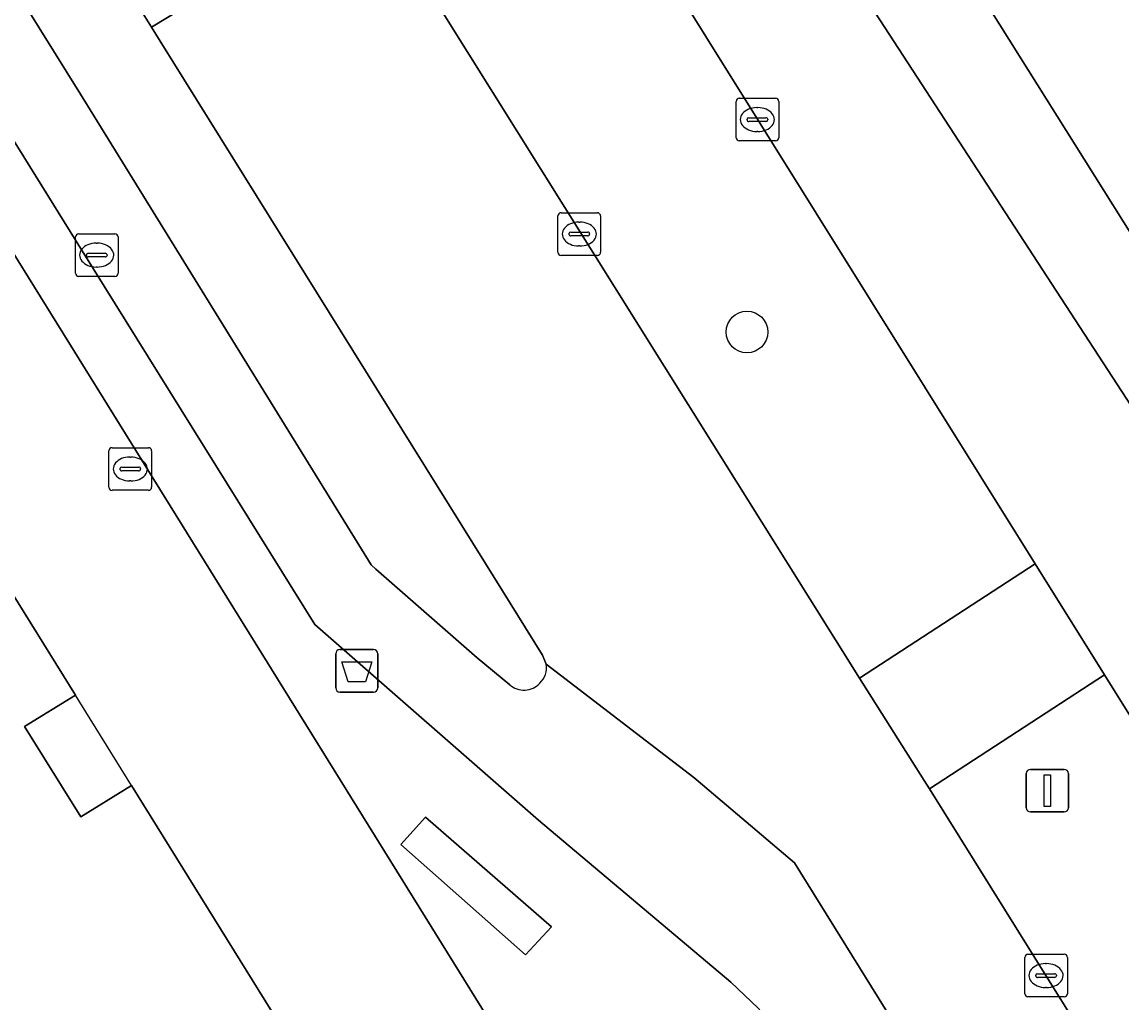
# Model space of a CAD drawing. Extents: x 158455 to 159797, y 387218 to 388672.
# Drawn here: x 158762.56 to 158788.39, y 388009.09 to 388032.12 of the extents above; entities that cross this region are included whole.
import ezdxf

# ---------------------------------------------------------------- set-up
doc = ezdxf.new("R2010")
doc.units = 0
for name, color, linetype in [('IMGEO_Afvalbak', 7, 'Continuous'), ('IMGEO_Berm_groen', 7, 'Continuous'), ('IMGEO_Boom', 7, 'Continuous'), ('IMGEO_Erf', 7, 'Continuous'), ('IMGEO_Kolk', 7, 'Continuous'), ('IMGEO_Lichtmast', 7, 'Continuous'), ('IMGEO_Pand', 7, 'Continuous'), ('IMGEO_Pand_overbouw', 7, 'Continuous'), ('IMGEO_Rijbaan_lokaal_gesloten', 7, 'Continuous'), ('IMGEO_Voetpad_open', 7, 'Continuous')]:
    doc.layers.add(name, color=color, linetype=linetype)

msp = doc.modelspace()

# ---------------------------------------------------------------- linework, layer by layer
at = {"layer": 'IMGEO_Afvalbak'}
for p, q in [((158770.025, 388017.391), (158770.815, 388017.391)), ((158770.815, 388017.391), (158770.025, 388017.391)), ((158769.925, 388016.491), (158769.925, 388017.291)), ((158769.925, 388017.291), (158769.925, 388016.491)), ((158770.915, 388017.291), (158770.915, 388016.491)), ((158770.915, 388016.491), (158770.915, 388017.291)), ((158770.815, 388016.391), (158770.025, 388016.391)), ((158770.025, 388016.391), (158770.815, 388016.391))]:
    msp.add_line(p, q, dxfattribs=at)
msp.add_lwpolyline([(158770.068, 388017.105), (158770.772, 388017.105), (158770.623, 388016.635), (158770.217, 388016.635), (158770.068, 388017.105)], dxfattribs=at)
for centre, start, end in [((158770.025, 388017.291), 90, 180), ((158770.025, 388017.291), 90, 180), ((158770.815, 388017.291), 0, 90), ((158770.815, 388017.291), 360, 90), ((158770.025, 388016.491), 180, 270), ((158770.025, 388016.491), 180, 270), ((158770.815, 388016.491), 270, 0), ((158770.815, 388016.491), 270, 0)]:
    msp.add_arc(centre, 0.1, start, end, dxfattribs=at)
at = {"layer": 'IMGEO_Berm_groen'}
for points in [[(158774.752, 388037.976), (158773.397, 388040.179), (158769.178, 388037.567), (158770.717, 388035.097), (158782.225, 388016.719), (158786.347, 388019.403)], [(158798.463, 388000), (158787.973, 388016.798), (158783.864, 388014.122), (158792.673, 388000), (158794.325, 387997.351), (158795.612, 387998.155), (158805.13, 387982.878), (158803.816, 387982.123), (158807.11, 387976.831), (158811.283, 387979.426), (158806.797, 387986.65)]]:
    msp.add_lwpolyline(points, close=True, dxfattribs=at)
at = {"layer": 'IMGEO_Boom'}
msp.add_circle((158779.58, 388024.844), 0.489, dxfattribs=at)
at = {"layer": 'IMGEO_Erf'}
for points in [[(158854.735, 387880.753), (158793.275, 387978.973), (158792.305, 387978.478), (158790.47, 387981.392), (158753.29, 388041.304)], [(158758.286, 388025.218), (158763.813, 388016.323), (158762.622, 388015.583), (158763.942, 388013.46), (158765.132, 388014.2), (158773.954, 388000), (158786.995, 387979.213), (158788.935, 387976.121), (158787.923, 387975.486), (158794.654, 387964.764)]]:
    msp.add_lwpolyline(points, dxfattribs=at)
at = {"layer": 'IMGEO_Kolk'}
for p, q in [((158779.399, 388030.331), (158780.251, 388030.331)), ((158779.324, 388029.405), (158779.324, 388030.257)), ((158779.812, 388030.111), (158779.837, 388030.111)), ((158780.325, 388030.257), (158780.325, 388029.405)), ((158779.583, 388029.825), (158779.583, 388029.837)), ((158780.021, 388029.788), (158779.623, 388029.788)), ((158779.626, 388029.874), (158780.024, 388029.874)), ((158780.067, 388029.837), (158780.067, 388029.825)), ((158779.835, 388029.551), (158779.81, 388029.551)), ((158780.251, 388029.331), (158779.399, 388029.331)), ((158775.143, 388026.718), (158775.143, 388027.57)), ((158775.218, 388027.644), (158776.07, 388027.644)), ((158776.144, 388027.57), (158776.144, 388026.718)), ((158775.445, 388027.187), (158775.843, 388027.187)), ((158775.631, 388027.424), (158775.656, 388027.424)), ((158763.814, 388026.223), (158763.814, 388027.075)), ((158763.889, 388027.149), (158764.741, 388027.149)), ((158764.302, 388026.929), (158764.327, 388026.929)), ((158764.815, 388027.075), (158764.815, 388026.223)), ((158775.402, 388027.138), (158775.402, 388027.15)), ((158775.84, 388027.101), (158775.442, 388027.101)), ((158775.886, 388027.15), (158775.886, 388027.138)), ((158764.116, 388026.692), (158764.514, 388026.692)), ((158775.654, 388026.864), (158775.629, 388026.864)), ((158764.073, 388026.643), (158764.073, 388026.655)), ((158764.511, 388026.606), (158764.113, 388026.606)), ((158764.557, 388026.655), (158764.557, 388026.643)), ((158776.07, 388026.644), (158775.218, 388026.644)), ((158764.741, 388026.149), (158763.889, 388026.149)), ((158764.325, 388026.369), (158764.3, 388026.369)), ((158764.602, 388021.202), (158764.602, 388022.054)), ((158764.677, 388022.128), (158765.529, 388022.128)), ((158765.603, 388022.054), (158765.603, 388021.202)), ((158765.09, 388021.908), (158765.115, 388021.908)), ((158764.861, 388021.622), (158764.861, 388021.634)), ((158765.299, 388021.585), (158764.901, 388021.585)), ((158764.904, 388021.671), (158765.302, 388021.671)), ((158765.345, 388021.634), (158765.345, 388021.622)), ((158765.113, 388021.348), (158765.088, 388021.348)), ((158765.529, 388021.128), (158764.677, 388021.128)), ((158786.101, 388009.311), (158786.101, 388010.163)), ((158786.176, 388010.237), (158787.028, 388010.237)), ((158787.102, 388010.163), (158787.102, 388009.311)), ((158786.589, 388010.017), (158786.614, 388010.017)), ((158786.36, 388009.731), (158786.36, 388009.743)), ((158786.798, 388009.694), (158786.4, 388009.694)), ((158786.403, 388009.78), (158786.801, 388009.78)), ((158786.844, 388009.743), (158786.844, 388009.731)), ((158786.612, 388009.457), (158786.587, 388009.457)), ((158787.028, 388009.237), (158786.176, 388009.237))]:
    msp.add_line(p, q, dxfattribs=at)
for points in [[(158779.399, 388030.331), (158780.251, 388030.331)], [(158779.324, 388029.405), (158779.324, 388030.257)], [(158780.325, 388030.257), (158780.325, 388029.405)], [(158780.251, 388029.331), (158779.399, 388029.331)], [(158775.143, 388026.718), (158775.143, 388027.57)], [(158775.218, 388027.644), (158776.07, 388027.644)], [(158776.144, 388027.57), (158776.144, 388026.718)], [(158763.814, 388026.223), (158763.814, 388027.075)], [(158763.889, 388027.149), (158764.741, 388027.149)], [(158764.815, 388027.075), (158764.815, 388026.223)], [(158776.07, 388026.644), (158775.218, 388026.644)], [(158764.741, 388026.149), (158763.889, 388026.149)], [(158764.602, 388021.202), (158764.602, 388022.054)], [(158764.677, 388022.128), (158765.529, 388022.128)], [(158765.603, 388022.054), (158765.603, 388021.202)], [(158765.529, 388021.128), (158764.677, 388021.128)], [(158786.101, 388009.311), (158786.101, 388010.163)], [(158786.176, 388010.237), (158787.028, 388010.237)], [(158787.102, 388010.163), (158787.102, 388009.311)], [(158787.028, 388009.237), (158786.176, 388009.237)]]:
    msp.add_lwpolyline(points, dxfattribs=at)
for centre, radius, start, end in [((158779.401, 388030.255), 0.0765, 91.552, 178.448), ((158779.401, 388030.255), 0.0765, 91.552, 178.448), ((158780.249, 388030.255), 0.0765, 1.552, 88.448), ((158780.249, 388030.255), 0.0765, 1.552, 88.448), ((158779.623, 388029.834), 0.0403, 85.8775, 175.7526), ((158779.62, 388029.824), 0.0366, 178.938, 274.7102), ((158780.024, 388029.831), 0.043, 264.8664, 352.4533), ((158780.028, 388029.836), 0.0386, 1.7309, 96.639), ((158779.401, 388029.407), 0.0765, 181.552, 268.448), ((158779.401, 388029.407), 0.0765, 181.552, 268.448), ((158780.249, 388029.407), 0.0765, 271.552, 358.448), ((158780.249, 388029.407), 0.0765, 271.552, 358.448), ((158775.22, 388027.568), 0.0765, 91.552, 178.448), ((158775.22, 388027.568), 0.0765, 91.552, 178.448), ((158776.068, 388027.568), 0.0765, 1.552, 88.448), ((158776.068, 388027.568), 0.0765, 1.552, 88.448), ((158775.442, 388027.147), 0.0403, 85.8775, 175.7526), ((158775.847, 388027.149), 0.0386, 1.7309, 96.639), ((158763.891, 388027.073), 0.0765, 91.552, 178.448), ((158763.891, 388027.073), 0.0765, 91.552, 178.448), ((158764.739, 388027.073), 0.0765, 1.552, 88.448), ((158764.739, 388027.073), 0.0765, 1.552, 88.448), ((158775.439, 388027.137), 0.0366, 178.938, 274.7102), ((158775.843, 388027.144), 0.043, 264.8664, 352.4533), ((158764.113, 388026.652), 0.0403, 85.8775, 175.7526), ((158764.518, 388026.654), 0.0386, 1.7309, 96.639), ((158775.22, 388026.72), 0.0765, 181.552, 268.448), ((158775.22, 388026.72), 0.0765, 181.552, 268.448), ((158776.068, 388026.72), 0.0765, 271.552, 358.448), ((158776.068, 388026.72), 0.0765, 271.552, 358.448), ((158764.11, 388026.642), 0.0366, 178.938, 274.7102), ((158764.514, 388026.649), 0.043, 264.8664, 352.4533), ((158763.891, 388026.225), 0.0765, 181.552, 268.448), ((158763.891, 388026.225), 0.0765, 181.552, 268.448), ((158764.739, 388026.225), 0.0765, 271.552, 358.448), ((158764.739, 388026.225), 0.0765, 271.552, 358.448), ((158764.679, 388022.052), 0.0765, 91.552, 178.448), ((158764.679, 388022.052), 0.0765, 91.552, 178.448), ((158765.527, 388022.052), 0.0765, 1.552, 88.448), ((158765.527, 388022.052), 0.0765, 1.552, 88.448), ((158764.901, 388021.631), 0.0403, 85.8775, 175.7526), ((158764.898, 388021.621), 0.0366, 178.938, 274.7102), ((158765.302, 388021.628), 0.043, 264.8664, 352.4533), ((158765.306, 388021.633), 0.0386, 1.7309, 96.639), ((158764.679, 388021.204), 0.0765, 181.552, 268.448), ((158764.679, 388021.204), 0.0765, 181.552, 268.448), ((158765.527, 388021.204), 0.0765, 271.552, 358.448), ((158765.527, 388021.204), 0.0765, 271.552, 358.448), ((158786.178, 388010.161), 0.0765, 91.552, 178.448), ((158786.178, 388010.161), 0.0765, 91.552, 178.448), ((158787.026, 388010.161), 0.0765, 1.552, 88.448), ((158787.026, 388010.161), 0.0765, 1.552, 88.448), ((158786.4, 388009.74), 0.0403, 85.8775, 175.7526), ((158786.397, 388009.73), 0.0366, 178.938, 274.7102), ((158786.801, 388009.737), 0.043, 264.8664, 352.4533), ((158786.805, 388009.742), 0.0386, 1.7309, 96.639), ((158786.178, 388009.313), 0.0765, 181.552, 268.448), ((158786.178, 388009.313), 0.0765, 181.552, 268.448), ((158787.026, 388009.313), 0.0765, 271.552, 358.448), ((158787.026, 388009.313), 0.0765, 271.552, 358.448)]:
    msp.add_arc(centre, radius, start, end, dxfattribs=at)
for centre, major_axis, ratio, start_param, end_param in [((158779.811, 388029.831), (-0.387, 0.002), 0.722429, 4.712389, 7.853982), ((158779.836, 388029.831), (-0.39, 0.002), 0.717154, 1.570796, 4.712389), ((158775.63, 388027.144), (-0.387, 0.002), 0.722429, 4.712389, 7.853982), ((158775.655, 388027.144), (-0.39, 0.002), 0.717154, 1.570796, 4.712389), ((158764.301, 388026.649), (-0.387, 0.002), 0.722429, 4.712389, 7.853982), ((158764.326, 388026.649), (-0.39, 0.002), 0.717154, 1.570796, 4.712389), ((158765.089, 388021.628), (-0.387, 0.002), 0.722429, 4.712389, 7.853982), ((158765.114, 388021.628), (-0.39, 0.002), 0.717154, 1.570796, 4.712389), ((158786.588, 388009.737), (-0.387, 0.002), 0.722429, 4.712389, 7.853982), ((158786.613, 388009.737), (-0.39, 0.002), 0.717154, 1.570796, 4.712389)]:
    msp.add_ellipse(centre, major_axis=major_axis, ratio=ratio, start_param=start_param, end_param=end_param, dxfattribs=at)
at = {"layer": 'IMGEO_Lichtmast'}
for p, q in [((158786.238, 388014.577), (158787.028, 388014.577)), ((158787.028, 388014.577), (158786.238, 388014.577)), ((158786.138, 388013.677), (158786.138, 388014.477)), ((158786.138, 388014.477), (158786.138, 388013.677)), ((158787.128, 388014.477), (158787.128, 388013.677)), ((158787.128, 388013.677), (158787.128, 388014.477)), ((158787.028, 388013.577), (158786.238, 388013.577)), ((158786.238, 388013.577), (158787.028, 388013.577))]:
    msp.add_line(p, q, dxfattribs=at)
msp.add_lwpolyline([(158786.558, 388014.452), (158786.708, 388014.452), (158786.708, 388013.702), (158786.558, 388013.702), (158786.558, 388014.452)], dxfattribs=at)
for centre, start, end in [((158786.238, 388014.477), 90, 180), ((158786.238, 388014.477), 90, 180), ((158787.028, 388014.477), 0, 90), ((158787.028, 388014.477), 360, 90), ((158786.238, 388013.677), 180, 270), ((158786.238, 388013.677), 180, 270), ((158787.028, 388013.677), 270, 0), ((158787.028, 388013.677), 270, 0)]:
    msp.add_arc(centre, 0.1, start, end, dxfattribs=at)
at = {"layer": 'IMGEO_Pand'}
msp.add_lwpolyline([(158758.286, 388025.218), (158746.563, 388017.931), (158757.32, 388000.625), (158756.314, 388000), (158753.021, 387997.953), (158770.844, 387969.279), (158749.281, 387955.743), (158745.046, 387953.084), (158755.718, 387936.084), (158760.153, 387938.869), (158797.52, 387962.365), (158795.624, 387965.373), (158794.654, 387964.764), (158787.923, 387975.486), (158788.935, 387976.121), (158786.995, 387979.213), (158773.954, 388000), (158765.132, 388014.2), (158763.942, 388013.46), (158762.622, 388015.583), (158763.813, 388016.323)], close=True, dxfattribs=at)
at = {"layer": 'IMGEO_Pand_overbouw'}
msp.add_lwpolyline([(158763.813, 388016.323), (158762.622, 388015.583), (158763.942, 388013.46), (158765.132, 388014.2)], close=True, dxfattribs=at)
at = {"layer": 'IMGEO_Rijbaan_lokaal_gesloten'}
for points in [[(158756.773, 388061.969), (158756.58, 388061.767), (158753.818, 388058.877), (158750.198, 388056.37), (158759.122, 388041.859), (158759.33, 388041.521), (158761.565, 388038.461), (158764.744, 388033.385), (158765.602, 388032.001), (158770.717, 388035.097), (158769.178, 388037.567), (158767.116, 388040.872), (158764.665, 388044.8)], [(158774.012, 388016.565), (158773.243, 388017.195), (158770.864, 388019.277), (158770.76, 388019.38), (158763.931, 388030.431), (158755.649, 388043.722)], [(158753.852, 388043.019), (158754.038, 388042.762), (158763.975, 388026.751), (158769.433, 388017.98), (158774.688, 388013.388), (158779.204, 388009.58), (158779.842, 388008.974), (158780.048, 388008.741)], [(158871.964, 387889.05), (158834.227, 387949.391), (158792.31, 388017.418), (158777.679, 388039.896)], [(158774.752, 388037.976), (158786.347, 388019.403), (158787.973, 388016.798), (158798.463, 388000), (158806.797, 387986.65), (158811.283, 387979.426), (158816.975, 387970.262), (158842.383, 387929.569), (158851.263, 387915.352), (158856.298, 387907.238), (158856.412, 387907.055), (158857.076, 387905.984), (158857.412, 387905.443), (158858.993, 387902.895), (158866.508, 387890.905)], [(158824.322, 387949.219), (158812.237, 387968.597), (158807.11, 387976.831), (158803.816, 387982.123), (158799.003, 387989.853), (158794.325, 387997.351), (158792.673, 388000), (158783.864, 388014.122), (158783.741, 388014.319), (158782.225, 388016.719), (158770.717, 388035.097), (158765.602, 388032.001), (158765.806, 388031.671), (158773.443, 388019.409), (158774.78, 388017.262), (158774.869, 388017.05), (158778.332, 388014.385), (158779.563, 388013.342), (158780.694, 388012.384), (158785.095, 388005.301), (158793.995, 387991.082), (158802.455, 387977.515), (158810.737, 387964.275)], [(158853.754, 387895.444), (158836.678, 387922.775), (158822.801, 387944.946), (158810.737, 387964.275), (158802.455, 387977.515), (158793.995, 387991.082), (158785.095, 388005.301), (158780.694, 388012.384), (158779.563, 388013.342), (158778.332, 388014.385), (158774.869, 388017.05)]]:
    msp.add_lwpolyline(points, dxfattribs=at)
msp.add_lwpolyline([(158857.71, 387916.557), (158844.256, 387938.083), (158828.405, 387963.308), (158826.242, 387967.003), (158821.291, 387974.98), (158819.155, 387978.39), (158808.574, 387995.299), (158807.699, 387996.716), (158779.748, 388041.252), (158777.679, 388039.896), (158792.31, 388017.418), (158834.227, 387949.391), (158871.964, 387889.05), (158887.922, 387863.502), (158890.244, 387864.932), (158881.497, 387878.849), (158879.01, 387882.568), (158877.715, 387884.504), (158870.764, 387895.592)], close=True, dxfattribs=at)
for centre, radius, start, end in [((158774.369, 388016.969), 0.506, 313.068, 9.2257), ((158774.347, 388016.933), 0.497, 227.7256, 317.8122)]:
    msp.add_arc(centre, radius, start, end, dxfattribs=at)
at = {"layer": 'IMGEO_Voetpad_open'}
for points in [[(158772.646, 388052.678), (158776.275, 388046.877), (158779.748, 388041.252), (158807.699, 387996.716), (158808.574, 387995.299), (158819.155, 387978.39), (158821.291, 387974.98), (158826.242, 387967.003), (158827.473, 387966.317), (158828.388, 387966.155)], [(158750.225, 388044.567), (158751.855, 388042.396), (158752.718, 388041.901), (158753.29, 388041.304), (158790.47, 387981.392), (158792.305, 387978.478), (158793.275, 387978.973), (158854.735, 387880.753), (158857.012, 387882.068), (158846.848, 387898.516)], [(158755.649, 388043.722), (158763.931, 388030.431), (158770.76, 388019.38), (158770.864, 388019.277), (158773.243, 388017.195), (158774.012, 388016.565)], [(158780.048, 388008.741), (158779.842, 388008.974), (158779.204, 388009.58), (158774.688, 388013.388), (158769.433, 388017.98), (158763.975, 388026.751), (158754.038, 388042.762), (158753.852, 388043.019), (158753.577, 388042.844)], [(158765.806, 388031.671), (158765.602, 388032.001), (158764.744, 388033.385), (158761.565, 388038.461), (158759.33, 388041.521), (158759.122, 388041.859)], [(158774.869, 388017.05), (158774.78, 388017.262), (158773.443, 388019.409), (158765.806, 388031.671)]]:
    msp.add_lwpolyline(points, dxfattribs=at)
for points in [[(158786.347, 388019.403), (158782.225, 388016.719), (158783.741, 388014.319), (158783.864, 388014.122), (158787.973, 388016.798)], [(158771.456, 388012.813), (158772.037, 388013.458), (158774.99, 388010.883), (158774.379, 388010.226)], [(158774.99, 388010.883), (158772.037, 388013.458), (158771.456, 388012.813), (158774.379, 388010.226)]]:
    msp.add_lwpolyline(points, close=True, dxfattribs=at)
for centre, radius, start, end in [((158774.369, 388016.969), 0.506, 313.068, 9.2257), ((158774.347, 388016.933), 0.497, 227.7256, 317.8122)]:
    msp.add_arc(centre, radius, start, end, dxfattribs=at)

doc.saveas('drawing.dxf')
